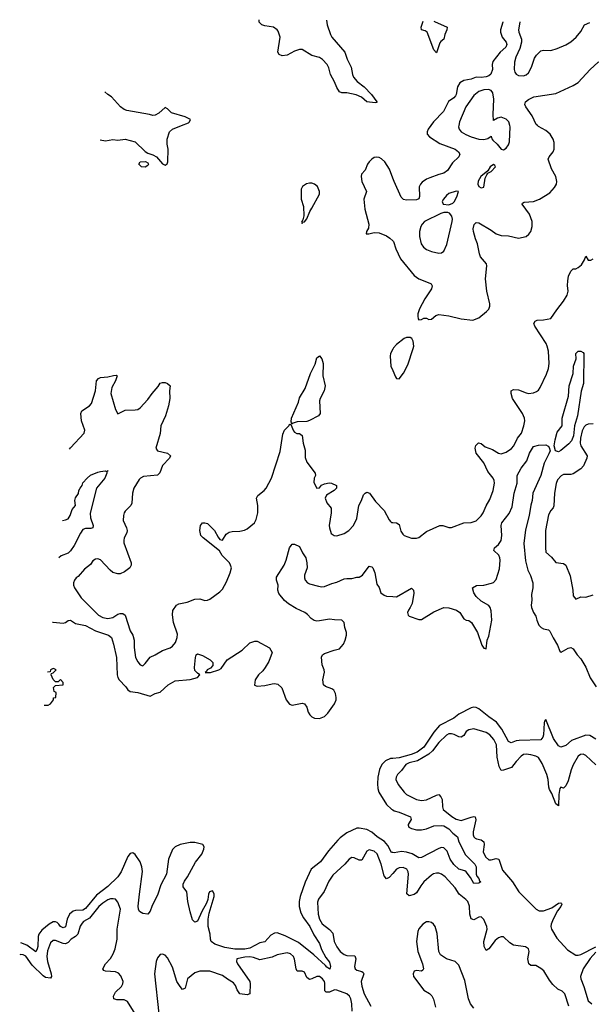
# Model space of a CAD drawing. Header units: inches. Extents: x 2001573 to 2220545, y 644482 to 846830.
# Tile 308 of 656: x 2027001 to 2031595, y 762946 to 770850. Entities that reach past the tile are written whole.
import ezdxf

# ---------------------------------------------------------------- set-up
doc = ezdxf.new("R2010")
doc.units = ezdxf.units.IN
doc.header["$MEASUREMENT"] = 0
for name, color, linetype in [('C0726', 7, 'Continuous'), ('C0727', 7, 'Continuous'), ('C0736', 7, 'Continuous'), ('C0737', 7, 'Continuous')]:
    doc.layers.add(name, color=color, linetype=linetype)

msp = doc.modelspace()

# ---------------------------------------------------------------- linework, layer by layer
at = {"layer": 'C0726', "color": 5}
for points, elevation in [([(2027646.9, 769886.1), (2027690, 769877.7), (2027748.5, 769888.5), (2027790, 769882.3), (2027850, 769891.4), (2027930, 769869.8), (2028010, 769792), (2028030, 769778.5), (2028070, 769766.6), (2028101.6, 769750), (2028150, 769692.3), (2028170, 769681.2), (2028187.3, 769692.7), (2028192, 769708), (2028195.2, 769810), (2028186.2, 769850), (2028186, 769890), (2028204.2, 769950), (2028229.3, 769970.7), (2028300.3, 770000)], 280), ([(2030000, 769578.7), (2029972.7, 769650), (2029935.7, 769710), (2029910, 769733.8), (2029890, 769744.8), (2029870, 769747.3), (2029850, 769742.9), (2029830.3, 769730), (2029808.8, 769710), (2029795.6, 769690), (2029778, 769642), (2029747.7, 769610), (2029745.5, 769590), (2029750.3, 769550), (2029788.9, 769470), (2029767.4, 769410), (2029776, 769330), (2029806.4, 769210), (2029803.4, 769176.6), (2029788, 769150), (2029786, 769130), (2029806, 769130), (2029850, 769141.3), (2029890, 769140.3), (2029950, 769114.4), (2029976.9, 769096.9), (2030000, 769074.4)], 320), ([(2030000, 768206.2), (2029980.8, 768170), (2029977.6, 768150), (2029984.4, 768070), (2030000, 768033.9)], 320), ([(2027401.9, 767403.5), (2027410, 767414), (2027519.3, 767530), (2027526, 767554), (2027497.6, 767630), (2027491.8, 767690), (2027500.9, 767710), (2027561.6, 767750), (2027578.3, 767770), (2027609.8, 767870), (2027619.5, 767950), (2027634, 767970), (2027650, 767977.1), (2027710, 767982.3), (2027754.4, 767994.4), (2027775.5, 767995.5), (2027784.7, 767990), (2027770.5, 767950.5), (2027742, 767898), (2027734.7, 767850), (2027770, 767721), (2027790, 767686.8), (2027850, 767714.9), (2027930, 767717.1), (2027950, 767721.6), (2027970, 767734.4), (2028030, 767802), (2028065.1, 767850), (2028114.2, 767905.8), (2028130, 767931), (2028150, 767938.3), (2028170, 767936.8), (2028190.2, 767930), (2028210, 767910.2), (2028205.2, 767870), (2028207.1, 767810), (2028197.7, 767750), (2028173.2, 767670), (2028135.5, 767590), (2028131.2, 767528.8), (2028094.4, 767410), (2028108.2, 767388.2), (2028190, 767370.2), (2028214, 767350), (2028205.7, 767330), (2028147.7, 767270), (2028127, 767213), (2028110, 767194.7), (2027997.4, 767182.6), (2027973.4, 767170), (2027962.2, 767157.8), (2027918.3, 767090), (2027909.1, 767050), (2027903.2, 766970), (2027895.6, 766950), (2027850, 766904.5), (2027840.3, 766890), (2027835.3, 766870), (2027834, 766830), (2027860.2, 766770), (2027864.7, 766750), (2027862.7, 766730), (2027840.9, 766690), (2027836.9, 766670), (2027839, 766650), (2027896.9, 766490), (2027898, 766470), (2027886.4, 766450), (2027842.9, 766417.1), (2027810, 766402.3), (2027790, 766401), (2027750, 766412.8), (2027727.6, 766430), (2027650, 766514.2), (2027630, 766521.2), (2027610, 766518.8), (2027590, 766504.8), (2027570, 766477.7), (2027521.8, 766438.2), (2027470, 766380.9), (2027454.8, 766370), (2027440.7, 766350), (2027434, 766330), (2027433.4, 766310), (2027440.5, 766290), (2027496.5, 766210), (2027634.4, 766070), (2027670, 766050.8), (2027710, 766042.1), (2027749.9, 766050.1), (2027790, 766077.6), (2027810, 766084.2), (2027830, 766082.7), (2027848.6, 766068.6), (2027890, 765943.8), (2027910.2, 765910), (2027922, 765870), (2027920.7, 765810), (2027932.9, 765730), (2027950, 765694.9), (2027970, 765670.5), (2027990, 765663.1), (2028010, 765680.5), (2028050, 765733), (2028090, 765750.4), (2028150, 765784.9), (2028210, 765806.4), (2028230, 765821.6), (2028252.6, 765850), (2028267.1, 765890), (2028270, 765918), (2028236.3, 766010), (2028228.5, 766071.5), (2028233, 766107), (2028262.7, 766150), (2028279.6, 766160.4), (2028346.3, 766173.7), (2028410, 766199.1), (2028450, 766200.7), (2028490, 766186.8), (2028510, 766190.8), (2028530, 766198.8), (2028570, 766226.8), (2028610, 766257.3), (2028630, 766278.8), (2028663.3, 766336.7), (2028694, 766410), (2028702.4, 766450), (2028696.3, 766470), (2028686, 766490), (2028628.2, 766550), (2028606.7, 766586.7), (2028475.1, 766690), (2028456.2, 766710), (2028449.6, 766750), (2028455.6, 766790), (2028470, 766812.2), (2028490, 766812), (2028510, 766805.5), (2028566.8, 766750), (2028595.2, 766695.2), (2028610, 766676), (2028630, 766670.7), (2028661.2, 766718.8), (2028683.8, 766736.2), (2028710, 766742), (2028770, 766744.2), (2028806.9, 766753.1), (2028830, 766763.8), (2028888.5, 766811.5), (2028901.7, 766838.3), (2028914, 766890), (2028914, 766950), (2028905.1, 767010), (2028916.3, 767030), (2028965.6, 767070), (2028982.4, 767090), (2029024.8, 767170), (2029095.2, 767384.8), (2029116.9, 767523.1), (2029130, 767554.8), (2029166.8, 767593.2), (2029170, 767602), (2029179.6, 767599.6), (2029200.3, 767550), (2029210, 767538.4), (2029229.3, 767529.3), (2029250, 767529.4), (2029271.1, 767511.1), (2029278.2, 767450), (2029294.1, 767394.1), (2029296.2, 767336.2), (2029310, 767298.3), (2029375.6, 767210), (2029378, 767190), (2029367.5, 767170), (2029365.4, 767134.6), (2029390, 767090.4), (2029410, 767092.7), (2029427.7, 767112.3), (2029450, 767124.9), (2029487.4, 767132.6), (2029506, 767130), (2029546, 767110), (2029546, 767090), (2029527.3, 767070), (2029465.8, 767034.2), (2029457, 767010), (2029470.3, 766970.3), (2029503.1, 766930), (2029504.2, 766890), (2029488.8, 766790), (2029490.4, 766770), (2029505.1, 766725.1), (2029528.6, 766708.6), (2029550, 766706), (2029610, 766724.4), (2029647.3, 766750), (2029683, 766790), (2029710, 766846.8), (2029726.3, 766950), (2029747.9, 766990), (2029764.8, 767035.2), (2029776.2, 767050), (2029790, 767057.3), (2029811.7, 767050), (2029861.5, 766981.5), (2029931.1, 766911.1), (2029970, 766836.3), (2029982.2, 766822.2), (2029990, 766814.9), (2030000, 766813.8)], 280), ([(2027345.4, 766830.8), (2027370, 766834), (2027390, 766842.4), (2027406.2, 766870), (2027422.8, 766917.2), (2027449.6, 766950), (2027445.1, 766990), (2027450, 767011), (2027472.9, 767047.1), (2027476, 767070), (2027486, 767090), (2027503.7, 767110), (2027510, 767131), (2027542.7, 767170), (2027570, 767194.4), (2027630, 767217.1), (2027650, 767223.8), (2027687.3, 767227.3), (2027698, 767222), (2027711, 767231), (2027700.7, 767219.3), (2027702, 767210), (2027684.6, 767170), (2027619.7, 767090), (2027568.5, 766888.5), (2027570.2, 766850), (2027592.9, 766790), (2027588.2, 766771.8), (2027574.2, 766765.8), (2027530, 766765.3), (2027510, 766756.8), (2027491.1, 766728.9), (2027439.8, 766630), (2027410, 766585.6), (2027390, 766566.2), (2027334.4, 766545.6), (2027315.8, 766531)], 260), ([(2027264.7, 766013.1), (2027270, 766013.7), (2027350, 766005.2), (2027370, 766011.6), (2027390, 766026.3), (2027410, 766030.2), (2027450, 766002.8), (2027530, 765987.8), (2027610, 765945.1), (2027714.4, 765910), (2027740.2, 765890), (2027756.1, 765836.1), (2027778.7, 765730), (2027785, 765590), (2027789.5, 765569.5), (2027800.7, 765550), (2027854.2, 765494.2), (2027870.3, 765470), (2027890, 765455.8), (2027950, 765449.1), (2028050, 765420.5), (2028090, 765440.5), (2028130, 765450.6), (2028193.6, 765510), (2028250, 765542.7), (2028370, 765554), (2028429.3, 765570), (2028449.3, 765590), (2028430, 765602.9), (2028410, 765625.6), (2028405.3, 765650), (2028412.8, 765730), (2028419.7, 765750), (2028430, 765758.3), (2028470, 765747.2), (2028531.6, 765711.6), (2028553.1, 765690), (2028553.1, 765666.9), (2028535.9, 765644.1), (2028507.3, 765630), (2028502.8, 765617.2), (2028492, 765610), (2028534, 765610), (2028601.2, 765630), (2028619.4, 765640.6), (2028669, 765710), (2028789, 765790), (2028850, 765846.8), (2028890, 765861), (2028910, 765861), (2029007.9, 765807.9), (2029030.7, 765770), (2029002.5, 765697.5), (2028974.8, 765650), (2028956.4, 765623.6), (2028921, 765590), (2028894.8, 765550), (2028888.5, 765508.5), (2028910, 765500.7), (2028970, 765504), (2029030, 765519.1), (2029050, 765520.7), (2029075.2, 765515.2), (2029107.5, 765487.5), (2029142.8, 765390), (2029170, 765356), (2029190, 765347.7), (2029270, 765362), (2029290, 765357), (2029310, 765330.7), (2029320.2, 765290), (2029332.3, 765270), (2029350, 765254), (2029370, 765244.1), (2029410, 765240.8), (2029450, 765257.5), (2029477, 765283), (2029530, 765357), (2029544, 765390), (2029544.8, 765410), (2029539.7, 765439.7), (2029526.4, 765466.4), (2029510, 765478.7), (2029458, 765498), (2029444, 765510), (2029438, 765550), (2029452, 765612), (2029449.3, 765630), (2029432.7, 765670), (2029426.3, 765733.7), (2029435.3, 765750), (2029450, 765761), (2029528, 765790), (2029570, 765800.5), (2029585.6, 765814.4), (2029602.8, 765837.2), (2029616.9, 765870), (2029627.3, 765910), (2029627.6, 765930), (2029614, 765970), (2029608.5, 766010), (2029590, 766029.7), (2029530, 766031.6), (2029490, 766038.5), (2029410, 766024), (2029390, 766022.8), (2029368.1, 766028.1), (2029343.6, 766043.6), (2029315.2, 766075.2), (2029292.3, 766092.3), (2029222.9, 766122.9), (2029160.9, 766160.9), (2029128.5, 766188.5), (2029084.5, 766244.5), (2029076.4, 766270), (2029077.4, 766310), (2029066.3, 766350), (2029066, 766374), (2029127.9, 766472.1), (2029143.1, 766510), (2029170, 766611), (2029182.7, 766630), (2029190, 766638.8), (2029210, 766641), (2029250, 766622), (2029274.9, 766570), (2029300.4, 766530), (2029308.4, 766490), (2029310.3, 766450), (2029289.2, 766390.8), (2029289.2, 766370), (2029296.5, 766350), (2029313, 766330), (2029330, 766321.5), (2029402, 766302), (2029430, 766297.4), (2029450, 766299.5), (2029510, 766324.9), (2029550, 766334), (2029610, 766360.5), (2029630, 766364.9), (2029670, 766364), (2029710, 766374), (2029730, 766374), (2029755.1, 766390), (2029810, 766464), (2029830, 766458), (2029839.1, 766450), (2029855.3, 766410), (2029870, 766318), (2029890, 766292), (2029903.8, 766250), (2029930, 766230.5), (2029950, 766223), (2030000, 766219.5)], 260), ([(2027198.9, 765346.7), (2027210, 765346), (2027230, 765348), (2027250, 765358), (2027272, 765390), (2027274, 765406), (2027292, 765410), (2027294, 765450), (2027278, 765458), (2027274, 765490), (2027290, 765506), (2027352, 765510), (2027352, 765530), (2027330, 765552), (2027310, 765534), (2027290, 765534), (2027270, 765554), (2027254, 765590), (2027258, 765602), (2027270, 765606), (2027294, 765630), (2027279.6, 765639.6), (2027270, 765642), (2027250, 765632), (2027246, 765614), (2027225.2, 765612.8)], 240), ([(2030000, 764919.7), (2029982.1, 764917.9), (2029940.1, 764899.9), (2029911.8, 764870), (2029891.7, 764830), (2029879.8, 764770), (2029875.3, 764715.3), (2029878.6, 764678.6), (2029888.6, 764650), (2029950, 764550.2), (2029990, 764512.8), (2030000, 764506.5)], 260), ([(2030000, 764163.9), (2029990, 764165.1), (2029960, 764220), (2029932.6, 764252.6), (2029874.8, 764290), (2029830, 764328.1), (2029790, 764348.7), (2029730, 764360.5), (2029710, 764359.7), (2029630, 764322.4), (2029576.6, 764283.4), (2029557.2, 764262.8), (2029483.4, 764176.6), (2029419, 764090), (2029344.2, 764030), (2029294.3, 763925.7), (2029255.6, 763810), (2029246.5, 763770), (2029246.7, 763730), (2029260.1, 763680.1), (2029281, 763641), (2029332.2, 763570), (2029364.6, 763504.6), (2029410, 763434), (2029426.7, 763386.7), (2029461.5, 763321.5), (2029490, 763283), (2029499.5, 763250), (2029493.2, 763226.8), (2029470, 763242.6), (2029458.5, 763258.5), (2029363.8, 763343.8), (2029242.2, 763442.2), (2029135.9, 763495.9), (2029070, 763519.3), (2029050, 763517.1), (2029019.8, 763500.2), (2028970, 763447.6), (2028930, 763438), (2028850, 763397.5), (2028810, 763388.7), (2028730, 763389.2), (2028650, 763402.3), (2028569.1, 763429.1), (2028540.5, 763450), (2028534.5, 763470), (2028531.7, 763510), (2028516.5, 763570), (2028515.9, 763630), (2028523.2, 763676.8), (2028565.4, 763810), (2028563.5, 763830), (2028553.4, 763853.4), (2028550, 763858), (2028526.7, 763850), (2028518, 763830), (2028512.1, 763787.9), (2028502, 763758), (2028464, 763690), (2028430, 763614), (2028410, 763605.2), (2028390, 763624), (2028370, 763689), (2028353.6, 763770), (2028345.4, 763850), (2028315.6, 763890), (2028315.1, 763910), (2028324.6, 763935.4), (2028349.7, 763970), (2028414.4, 764085.6), (2028464.2, 764150), (2028482.4, 764190), (2028483.6, 764210), (2028472.3, 764230), (2028410, 764243.5), (2028370, 764244), (2028290, 764229.7), (2028250, 764210.9), (2028230, 764189.5), (2028198, 764110), (2028180.7, 763990), (2028135.7, 763904.3), (2028110.2, 763830), (2028062, 763730), (2028050, 763692.7), (2028030.9, 763669.1), (2027990, 763673.7), (2027964.4, 763690), (2027956, 763710), (2027953.8, 763733.8), (2027962.8, 763830), (2027989.1, 764010.9), (2027983.9, 764050), (2027970, 764089.7), (2027930, 764149.7), (2027910, 764161.7), (2027890, 764155.6), (2027870, 764131.1), (2027817.9, 764010), (2027790.7, 763970), (2027710, 763892.4), (2027619.2, 763820.8), (2027530, 763714), (2027510, 763702.1), (2027450, 763698.3), (2027430, 763692.5), (2027402.5, 763670), (2027382.3, 763630), (2027370, 763567.9), (2027350, 763559), (2027330, 763570.8), (2027317, 763590), (2027301.9, 763601.9), (2027290, 763608.4), (2027270, 763607.7), (2027237.5, 763590), (2027179.5, 763540.5), (2027156.1, 763510), (2027150.1, 763490), (2027146.7, 763410), (2027143, 763390), (2027130, 763365.7), (2027059.2, 763419.2), (2027010.8, 763440.2)], 260), ([(2030000, 763996.9), (2029970, 763963.9), (2029950, 763953.6), (2029930, 763977.4), (2029907.4, 764070), (2029872.6, 764152.6), (2029850, 764174.4), (2029810, 764186.8), (2029790, 764174.5), (2029750, 764104), (2029730, 764102.4), (2029690, 764122.4), (2029670, 764125.1), (2029650, 764112.2), (2029614.4, 764070), (2029517.6, 763982.4), (2029484.8, 763935.2), (2029449.1, 763850.9), (2029401.4, 763790), (2029394.7, 763765.3), (2029399.5, 763670), (2029410.1, 763630), (2029431.7, 763591.7), (2029490, 763546.5), (2029517.2, 763517.1), (2029528.5, 763450), (2029550, 763406), (2029576.5, 763370), (2029610, 763345.1), (2029630, 763337), (2029693.6, 763333.6), (2029701.4, 763310), (2029690.9, 763250), (2029695.9, 763230), (2029710, 763218.6), (2029750, 763208.1), (2029761, 763201), (2029767.2, 763190), (2029746.1, 763130), (2029750, 763090.5), (2029770, 763028.7), (2029822.8, 762930)], 280), ([(2027928.6, 762870), (2027868.9, 762968.9), (2027841.4, 762981.4), (2027783, 762983), (2027758, 762990), (2027755.4, 763010), (2027770, 763042.4), (2027818.3, 763090), (2027830.8, 763110), (2027832.7, 763130), (2027813.4, 763173.4), (2027795, 763195), (2027770, 763207.7), (2027691.8, 763211.8), (2027677.2, 763217.2), (2027669.8, 763229.8), (2027690.8, 763270), (2027730, 763312.8), (2027753, 763350), (2027767.6, 763390), (2027783.9, 763470), (2027784.8, 763550), (2027811.4, 763710), (2027790, 763766.6), (2027770, 763789.5), (2027753.6, 763793.6), (2027730, 763792), (2027710, 763783.5), (2027670, 763758.9), (2027637.1, 763730), (2027562.4, 763637.6), (2027514.7, 763610), (2027502.3, 763597.7), (2027486.6, 763573.4), (2027469.1, 763510), (2027450.4, 763489.6), (2027416, 763470), (2027390, 763442.1), (2027370, 763432.1), (2027350, 763432.7), (2027290, 763459.3), (2027270, 763456.8), (2027250, 763440.4), (2027225.3, 763374.7), (2027219.4, 763330), (2027225.6, 763290), (2027253.3, 763190), (2027255.7, 763170), (2027250, 763156.4), (2027210, 763161.3), (2027190, 763173.1), (2027101, 763261), (2027051.1, 763331.1), (2027030, 763342.8), (2027010, 763344.7), (2027001.2, 763343)], 280), ([(2029672.8, 762890), (2029670.7, 762950), (2029662, 762990), (2029651.9, 763010), (2029630, 763030.7), (2029550, 763059.2), (2029530, 763060.8), (2029490, 763044.5), (2029463.6, 763043.6), (2029454.6, 763054.6), (2029454.3, 763114.3), (2029449.9, 763130), (2029435.2, 763150), (2029410, 763168), (2029390, 763168.8), (2029350, 763149.4), (2029330, 763145.8), (2029310, 763160.3), (2029290, 763204.8), (2029270, 763211.7), (2029230, 763212.6), (2029222.1, 763230), (2029209.4, 763309.4), (2029200.6, 763330), (2029178.7, 763350), (2029150, 763359.6), (2029070, 763341.7), (2029030, 763323.2), (2028930, 763302.3), (2028880.7, 763320.7), (2028850, 763325.6), (2028810, 763324.1), (2028745.8, 763310), (2028743, 763290), (2028751, 763270), (2028850.1, 763130), (2028854.2, 763110), (2028850.2, 763029.8), (2028830, 763022.4), (2028769.8, 763029.8), (2028750, 763060.9), (2028736.5, 763096.5), (2028719, 763119), (2028670, 763147.1), (2028630, 763177.7), (2028530, 763211.9), (2028450, 763212.2), (2028410, 763197.7), (2028350.2, 763149.8), (2028330, 763075.6), (2028310, 763065.4), (2028290, 763088.3), (2028264.8, 763130), (2028230, 763242.7), (2028190, 763319.3), (2028170, 763339.3), (2028150, 763349.3), (2028130, 763345.2), (2028110, 763319.3), (2028098.7, 763290), (2028083.6, 763190), (2028120.2, 762870)], 280)]:
    msp.add_lwpolyline(points, dxfattribs=dict(at, elevation=elevation))
for points, elevation in [([(2028010, 769665.5), (2027979.6, 769670), (2027957.7, 769690), (2027970, 769708.4), (2028011.3, 769711.3), (2028030, 769700.5), (2028035.2, 769690), (2028030, 769679.5)], 280), ([(2029330, 769538.5), (2029307.1, 769532.9), (2029273.4, 769510), (2029264.4, 769490), (2029263.6, 769410), (2029282.4, 769350), (2029284, 769276), (2029276, 769244), (2029265.4, 769225.4), (2029270, 769214), (2029275.3, 769224.7), (2029290, 769226.8), (2029310, 769252), (2029332, 769310), (2029350, 769336), (2029409.6, 769450), (2029411.5, 769470), (2029393.6, 769510), (2029370, 769529.6), (2029350, 769537.3)], 320), ([(2029182, 767602), (2029187.3, 767612.7), (2029182, 767622), (2029185.6, 767650), (2029241.1, 767778.9), (2029250, 767814.8), (2029294.7, 767890), (2029338, 768010), (2029374.6, 768085.4), (2029390, 768134.8), (2029410, 768151.3), (2029430, 768126.8), (2029439.1, 768090), (2029438.6, 767990), (2029454.9, 767910), (2029447.4, 767870), (2029415.4, 767810), (2029409.3, 767790), (2029416.5, 767690), (2029402.7, 767670), (2029330, 767631.2), (2029310, 767624.9), (2029230, 767621.1), (2029190.7, 767609.3), (2029190, 767606)], 280)]:
    msp.add_lwpolyline(points, close=True, dxfattribs=dict(at, elevation=elevation))
at = {"layer": 'C0727', "color": 5, "elevation": 280}
for points in [[(2029467.8, 770845.6), (2029473.4, 770810), (2029499.4, 770730), (2029510.2, 770710), (2029614.8, 770590), (2029633.5, 770533.5), (2029663.9, 770470), (2029675.4, 770410), (2029683.8, 770390), (2029712.7, 770352.7), (2029770.4, 770310), (2029828.2, 770250), (2029872.2, 770190), (2029870, 770185.2), (2029857, 770183), (2029790, 770189.9), (2029746.9, 770226.9), (2029706.2, 770246.2), (2029630, 770261.7), (2029590, 770262.5), (2029570, 770269.7), (2029550, 770304.7), (2029532.2, 770352.2), (2029499, 770410), (2029484.6, 770464.6), (2029472.2, 770490), (2029435.1, 770530), (2029410, 770546.6), (2029350, 770562.7), (2029270, 770612), (2029250, 770611.8), (2029210, 770598), (2029150, 770564.3), (2029110, 770560.6), (2029086.4, 770570), (2029075.7, 770590), (2029094.7, 770710), (2029077.7, 770757.7), (2029069.5, 770770), (2029040.9, 770790), (2028970, 770801.1), (2028948, 770810), (2028926.6, 770830), (2028924.8, 770850), (2028924.9, 770850.2)], [(2028300.3, 770000), (2028356.7, 770023.3), (2028366.8, 770030), (2028373, 770050), (2028331.3, 770070), (2028221.8, 770101.8), (2028190, 770134), (2028170, 770144.9), (2028119.4, 770100.6), (2028090, 770084.2), (2028070, 770080.4), (2028044.7, 770090), (2027862.1, 770122.1), (2027840.5, 770130), (2027812.7, 770150), (2027740.4, 770230), (2027709, 770249), (2027684.8, 770270.1)]]:
    msp.add_lwpolyline(points, dxfattribs=at)
at = {"layer": 'C0736', "color": 5}
for points, elevation in [([(2030000, 769074.4), (2030004.5, 769070), (2030024.4, 769010), (2030062, 768930), (2030170, 768795.3), (2030210, 768769.1), (2030296, 768736), (2030308.4, 768728.4), (2030314.8, 768714.8), (2030310.7, 768689.3), (2030256.1, 768610), (2030213, 768530), (2030201.6, 768490), (2030200.7, 768470), (2030202.8, 768450), (2030210, 768441), (2030230, 768444), (2030250, 768454.8), (2030270, 768454.8), (2030290, 768442.8), (2030310, 768445.3), (2030345.8, 768474.2), (2030370, 768483.6), (2030450, 768471.7), (2030550, 768448), (2030642, 768438), (2030690, 768456), (2030752.6, 768507.4), (2030770, 768527.3), (2030778.9, 768550), (2030779.8, 768570), (2030754.8, 768670), (2030744.8, 768770), (2030755.5, 768875.5), (2030752.6, 768890), (2030705.5, 768945.5), (2030695.3, 768970), (2030679.3, 769050), (2030663.2, 769090), (2030648, 769150), (2030645.3, 769170), (2030654, 769206), (2030670, 769221.1), (2030690, 769219), (2030790, 769160.2), (2030830, 769131.4), (2030870, 769117.6), (2030930, 769116), (2031010, 769097), (2031070, 769110.4), (2031091.8, 769128.2), (2031108.9, 769151.1), (2031119.2, 769190), (2031118.4, 769230), (2031097.7, 769290), (2031038.7, 769370), (2031042, 769378), (2031054.5, 769385.5), (2031130, 769391.6), (2031179.5, 769410), (2031260.3, 769459.7), (2031298, 769502), (2031315.1, 769530), (2031316.8, 769550), (2031308.7, 769590), (2031273.8, 769653.8), (2031248.8, 769730), (2031254.8, 769750), (2031287.8, 769790), (2031295.8, 769810), (2031295.6, 769864.4), (2031288.4, 769890), (2031264, 769930), (2031230, 769961.5), (2031170, 769993.3), (2031162.9, 770000)], 320), ([(2030305.7, 770000), (2030284.4, 769970), (2030276.3, 769950), (2030274.8, 769930), (2030294.8, 769910), (2030377.4, 769857.4), (2030499.5, 769810), (2030526.7, 769790), (2030537.3, 769770), (2030531.4, 769750), (2030479.3, 769700.7), (2030439.5, 769640.5), (2030410, 769617.8), (2030370, 769608.7), (2030298.3, 769581.7), (2030270, 769569.7), (2030235.1, 769544.9), (2030222.6, 769530), (2030212.6, 769507.4), (2030215, 769430), (2030209.1, 769410.9), (2030190, 769404.8), (2030110, 769400.2), (2030085.7, 769405.7), (2030066.1, 769426.1), (2030011, 769550), (2030000, 769578.7)], 320), ([(2030529.6, 770000), (2030527.3, 769990), (2030532.7, 769970), (2030548.9, 769950), (2030587.3, 769927.3), (2030630, 769908.7), (2030690, 769891.2), (2030732.4, 769887.6), (2030763.2, 769896.8), (2030790, 769914), (2030794.6, 769894.6), (2030802.8, 769882.8), (2030839.3, 769850), (2030870, 769811), (2030890, 769804.7), (2030910, 769818.8), (2030930, 769846.8), (2030937.4, 769870), (2030943.1, 769990), (2030940.1, 770000)], 340), ([(2030000, 766813.8), (2030030.3, 766810.3), (2030050, 766797.3), (2030064.6, 766744.6), (2030079, 766719), (2030090, 766708.4), (2030150, 766688), (2030190, 766688), (2030210, 766694), (2030270, 766742), (2030378, 766790), (2030402, 766790), (2030450, 766772.7), (2030470, 766772.4), (2030570, 766812), (2030630, 766814.6), (2030670, 766827.9), (2030710, 766866), (2030726.2, 766890), (2030750, 766948.7), (2030780.6, 766999.4), (2030806.3, 767070), (2030816, 767130), (2030814.5, 767150), (2030805.7, 767170), (2030762.4, 767222.4), (2030731.8, 767291.8), (2030668.7, 767370), (2030660.3, 767410), (2030667.5, 767432.5), (2030687.5, 767452.5), (2030710, 767447.7), (2030742.3, 767422.3), (2030800, 767400), (2030850, 767370.2), (2030870, 767365.4), (2030910, 767377.1), (2030953.4, 767406.6), (2030973.2, 767430), (2031001.7, 767490), (2031033.6, 767530), (2031052.5, 767590), (2031059.3, 767630), (2031057.8, 767650), (2031043.1, 767690), (2030962, 767810), (2030949.8, 767850), (2030949.7, 767870.3), (2030970, 767880.3), (2031010, 767877.5), (2031070, 767853.4), (2031090, 767850.2), (2031130, 767855), (2031155.2, 767864.8), (2031170, 767876.5), (2031183.5, 767896.5), (2031235.2, 768004.8), (2031250.8, 768049.2), (2031257, 768090), (2031249.8, 768190), (2031239.3, 768230), (2031231.4, 768250), (2031141, 768390), (2031133.5, 768410), (2031143, 768430), (2031160.9, 768439.1), (2031210, 768439.4), (2031270, 768450.2), (2031318.1, 768521.9), (2031371.1, 768590), (2031400.9, 768639.1), (2031408.6, 768670), (2031403.8, 768716.2), (2031405.8, 768754.2), (2031412, 768790), (2031429.1, 768830.9), (2031450, 768848.8), (2031470, 768850.3), (2031490, 768861.1), (2031516.8, 768883.2), (2031538.9, 768921.1), (2031550, 768950.5), (2031570, 768920.7), (2031590, 768920.4), (2031610, 768931.6)], 280), ([(2030000, 768033.9), (2030022.3, 767982.3), (2030030, 767970.8), (2030050, 767967.3), (2030086.5, 768013.5), (2030119.9, 768080.1), (2030163, 768210), (2030168, 768230), (2030162.4, 768270), (2030151.5, 768291.5), (2030138.7, 768298.7), (2030110, 768299.6), (2030090, 768291.5), (2030030, 768243.1), (2030004.8, 768215.2), (2030000, 768206.2)], 320), ([(2031610, 767606.7), (2031570, 767604.2), (2031550, 767595.7), (2031537.3, 767582.7), (2031520.3, 767550), (2031508.3, 767490), (2031506.4, 767450), (2031510.1, 767430.1), (2031560.6, 767350), (2031559.5, 767330), (2031532.4, 767267.6), (2031510, 767245.4), (2031450, 767205), (2031430, 767200.3), (2031370, 767198.5), (2031352, 767188), (2031324.2, 767155.8), (2031312.2, 767127.8), (2031299.8, 767050), (2031293.8, 766946.2), (2031288.5, 766931.5), (2031269, 766910), (2031250, 766874.8), (2031226.4, 766750), (2031225.6, 766610), (2031230, 766576.4), (2031275.9, 766535.9), (2031310, 766491.8), (2031370, 766483.6), (2031390.2, 766470.2), (2031424.5, 766384.5), (2031446.7, 766270), (2031450, 766226), (2031470, 766199.1), (2031510, 766217.1), (2031550, 766214.9), (2031610, 766232.7)], 280), ([(2030000, 766219.5), (2030030, 766217.3), (2030150, 766286), (2030166, 766270), (2030167.5, 766247.5), (2030155.6, 766164.4), (2030140.4, 766130), (2030124.4, 766110), (2030118.4, 766090), (2030122.4, 766070), (2030130, 766062.4), (2030210, 766033.7), (2030230, 766036), (2030330, 766097.4), (2030410, 766132), (2030450, 766129.1), (2030510.2, 766110.2), (2030539.5, 766090), (2030570, 766040.5), (2030590, 766030.4), (2030610, 766026.7), (2030631.1, 766011.1), (2030681.3, 765930), (2030715.5, 765830), (2030730, 765804.9), (2030750, 765798.8), (2030758, 765870), (2030770, 765902), (2030796.5, 766030), (2030790, 766105.2), (2030782.3, 766130), (2030770, 766146.3), (2030710, 766182.4), (2030670, 766220.9), (2030649.7, 766250), (2030639.3, 766290), (2030671.2, 766308.8), (2030730, 766310.3), (2030794, 766326), (2030810, 766333.1), (2030830, 766356.4), (2030857.3, 766442.7), (2030863, 766510), (2030860.5, 766530), (2030850.9, 766550.9), (2030811.3, 766590), (2030817.4, 766610), (2030850, 766637.7), (2030870, 766670.5), (2030876.7, 766710), (2030870.6, 766790), (2030876.2, 766810), (2030934.5, 766885.5), (2030959.4, 766940.6), (2030973.5, 767050), (2030998.2, 767130), (2030998.7, 767190), (2031031.7, 767250), (2031077.3, 767310), (2031099.3, 767370), (2031130, 767423.7), (2031170, 767435.8), (2031230, 767436.6), (2031247.3, 767427.3), (2031256.1, 767416.1), (2031263.2, 767390), (2031254.6, 767365.4), (2031214.8, 767290), (2031188.6, 767190), (2031123.9, 767050), (2031120.7, 766990), (2031108.1, 766951.9), (2031096.1, 766870), (2031065.5, 766754.6), (2031053.6, 766646.4), (2031066.2, 766506.2), (2031085.2, 766430), (2031107, 766387), (2031123.5, 766330), (2031123.8, 766290), (2031115.1, 766235.1), (2031117, 766190), (2031110.6, 766150), (2031113.4, 766130), (2031130, 766091.3), (2031150, 766062), (2031156.3, 766030), (2031172.7, 765990), (2031190.6, 765970), (2031210, 765960.9), (2031250, 765952.2), (2031261.5, 765941.5), (2031287, 765887), (2031323.8, 765830), (2031340.7, 765780.7), (2031352, 765772), (2031410, 765804.9), (2031430, 765810.6), (2031450, 765800.7), (2031481.7, 765750), (2031510, 765719.7), (2031550, 765652.9), (2031586.4, 765566.4), (2031633.6, 765493.6)], 260), ([(2031630, 765075), (2031583.1, 765103.1), (2031550, 765107.4), (2031436, 765064), (2031390, 765022.4), (2031350, 765009.5), (2031330, 765021.6), (2031290, 765079.7), (2031230, 765232.3), (2031219.9, 765220.1), (2031215.6, 765204.4), (2031211.3, 765108.7), (2031206.2, 765090), (2031190.1, 765069.9), (2031015.7, 765064.3), (2030990, 765060.2), (2030950, 765046), (2030930, 765056.3), (2030875.2, 765155.2), (2030831.9, 765211.9), (2030770, 765252.7), (2030690, 765317.5), (2030670, 765328.6), (2030650, 765331.5), (2030630, 765325.8), (2030530, 765276.1), (2030490, 765242.8), (2030375.7, 765184.3), (2030329.1, 765130.9), (2030250.1, 765010), (2030195.1, 764970), (2030147.4, 764950), (2030050, 764924.7), (2030000, 764919.7)], 260), ([(2031630, 764869.1), (2031550, 764942), (2031530, 764953.3), (2031506.7, 764950), (2031490, 764936.9), (2031450, 764867.2), (2031432.9, 764827.1), (2031410, 764741), (2031390, 764699.1), (2031370, 764682), (2031350, 764689.5), (2031343.1, 764676.9), (2031333.4, 764630), (2031330, 764539.3), (2031310, 764554), (2031278.3, 764638.3), (2031258.8, 764670), (2031252.5, 764690), (2031249.3, 764750), (2031236.7, 764790), (2031199.9, 764879.9), (2031170, 764926), (2031150, 764938.4), (2031110, 764949.1), (2031070, 764952.7), (2031050, 764949.9), (2031030, 764937.5), (2030990, 764896), (2030954.4, 764845.6), (2030890, 764826), (2030870, 764824), (2030854.5, 764854.5), (2030839.3, 764930), (2030831.9, 765030), (2030812.4, 765072.4), (2030778.2, 765110), (2030750, 765127.3), (2030650, 765157.6), (2030610, 765149.8), (2030590, 765135.6), (2030570, 765104.8), (2030550, 765090.7), (2030530, 765091.9), (2030491.9, 765111.9), (2030470, 765117.9), (2030450, 765116.1), (2030430, 765106.2), (2030370, 765047.1), (2030319.8, 764980.2), (2030290, 764953.1), (2030198.7, 764901.3), (2030130, 764883.7), (2030103.9, 764870), (2030070, 764822.2), (2030036, 764790), (2030026.5, 764770), (2030024.9, 764750), (2030043.2, 764710), (2030090, 764647.6), (2030110.3, 764630), (2030190.1, 764590.1), (2030230, 764581.7), (2030270, 764586), (2030350, 764625.2), (2030370, 764628.9), (2030386.5, 764610), (2030395.4, 764590), (2030399, 764530), (2030404.9, 764510), (2030474, 764454), (2030510, 764432.4), (2030550, 764420.7), (2030630, 764449.4), (2030650, 764453.6), (2030660.4, 764450), (2030666.8, 764426.8), (2030645.9, 764330), (2030645.4, 764305.4), (2030650.1, 764290.1), (2030660.3, 764280.3), (2030672.9, 764272.9), (2030710, 764267.1), (2030730.5, 764250.5), (2030733.5, 764230), (2030726, 764170), (2030743.8, 764130), (2030770, 764106.4), (2030790, 764105.9), (2030830, 764115.5), (2030850.7, 764110.7), (2030882.4, 764022.4), (2030960.4, 763930), (2031013.2, 763850), (2031150.4, 763710), (2031176.3, 763696.3), (2031210, 763695.9), (2031278.7, 763721.3), (2031330, 763756.8), (2031350, 763761.1), (2031356.1, 763756.1), (2031359, 763750), (2031350.2, 763730), (2031323.1, 763696.9), (2031287, 763630), (2031272.8, 763590), (2031270.1, 763570), (2031274.6, 763550), (2031317.2, 763477.1), (2031403.2, 763383.3), (2031470, 763339), (2031490, 763339.2), (2031510, 763346.4), (2031630, 763406)], 280), ([(2030000, 764506.5), (2030010, 764500.2), (2030050, 764489.3), (2030143.1, 764450), (2030147.6, 764430), (2030123.6, 764390), (2030123.9, 764383.9), (2030127.5, 764367.5), (2030150, 764356.2), (2030190, 764346.7), (2030230, 764345.2), (2030270, 764353.7), (2030330, 764377.2), (2030390, 764381.5), (2030410, 764377.7), (2030450, 764353.9), (2030480.8, 764320.8), (2030519.4, 764290), (2030529.1, 764249.1), (2030584.5, 764144.5), (2030659.5, 764070), (2030670.3, 764049.6), (2030670.4, 763990), (2030674.4, 763974.4), (2030690, 763956), (2030696.7, 763936.7), (2030706, 763930), (2030690, 763917.2), (2030650, 763915.3), (2030622.9, 763962.9), (2030588.9, 764008.9), (2030577.2, 764017.2), (2030530, 764031.2), (2030490, 764068.5), (2030461.6, 764110), (2030435.2, 764175.2), (2030410, 764202.4), (2030390, 764203.5), (2030370, 764196.9), (2030230, 764124), (2030210, 764122.7), (2030154.5, 764154.5), (2030110, 764168.3), (2030070, 764171.9), (2030010, 764162.8), (2030000, 764163.9)], 260), ([(2031414.1, 762930), (2031381.3, 763030), (2031360.3, 763050), (2031326.3, 763066.3), (2031286, 763106), (2031259.7, 763139.7), (2031214, 763214), (2031190, 763233.7), (2031150, 763256.7), (2031110, 763257.6), (2031094, 763270), (2031085.9, 763310), (2031094.3, 763370), (2031091.1, 763391.1), (2031066.9, 763406.9), (2030970, 763421.5), (2030940.3, 763440.3), (2030890, 763487.5), (2030870, 763488.2), (2030850, 763479.6), (2030822.1, 763457.9), (2030770, 763390.9), (2030750, 763378.9), (2030734.4, 763410), (2030731.8, 763450), (2030756.6, 763550), (2030755.6, 763570), (2030730, 763627.4), (2030710, 763648.7), (2030690, 763645.3), (2030650, 763623.5), (2030630, 763631.6), (2030619.9, 763670), (2030614.9, 763734.9), (2030602.3, 763770), (2030587.7, 763787.7), (2030532.9, 763830), (2030499.5, 763879.5), (2030420.4, 763970), (2030390, 763991.5), (2030370, 763998.2), (2030350, 763999.8), (2030326.8, 763993.2), (2030310, 763983.5), (2030250, 763928.6), (2030223.8, 763896.2), (2030190, 763841.8), (2030170, 763828.1), (2030130, 763817.2), (2030112.9, 763832.9), (2030127, 763990), (2030124.2, 764010), (2030112.6, 764030), (2030083.2, 764043.2), (2030050, 764042), (2030030, 764029.8), (2030000, 763996.9)], 280), ([(2030650, 762914), (2030623.4, 762950), (2030608.4, 762990), (2030577.7, 763137.7), (2030530, 763258.7), (2030499.7, 763290), (2030430, 763312), (2030383.5, 763343.5), (2030370.8, 763370.8), (2030354.8, 763514.8), (2030338.9, 763570), (2030325.6, 763590), (2030310, 763602), (2030290, 763608.4), (2030270, 763607.4), (2030240.9, 763590), (2030208.3, 763551.7), (2030201.5, 763530), (2030191.3, 763450), (2030200.2, 763370), (2030237.3, 763270), (2030245.5, 763230), (2030240.7, 763219.3), (2030230, 763212.3), (2030190, 763218), (2030170, 763211.8), (2030163.1, 763190), (2030167, 763170), (2030250, 763059.5), (2030293.4, 763033.4), (2030313.8, 763013.8), (2030327.8, 762987.8), (2030343.5, 762923.5)], 320), ([(2031630, 763364), (2031585.8, 763314.2), (2031529.3, 763230.7), (2031507.5, 763170), (2031509.3, 763150), (2031535.9, 763090), (2031570, 762972.4), (2031598.4, 762950)], 280)]:
    msp.add_lwpolyline(points, dxfattribs=dict(at, elevation=elevation))
for points, elevation in [([(2030810, 769688.7), (2030780.7, 769670), (2030762.8, 769637.2), (2030708.3, 769591.7), (2030685.8, 769554.2), (2030682, 769530), (2030691, 769510), (2030710, 769499.1), (2030730, 769506), (2030742.9, 769577.1), (2030755.1, 769604.9), (2030763.1, 769616.9), (2030790, 769631.3), (2030824, 769670), (2030820.4, 769680.4)], 340), ([(2030510, 769474.5), (2030450, 769454), (2030430, 769439.6), (2030406.4, 769410), (2030397.1, 769390), (2030404, 769370), (2030450, 769364.4), (2030482.4, 769377.6), (2030491.5, 769388.5), (2030513.1, 769426.9), (2030528, 769470)], 340), ([(2030441.3, 769301.3), (2030410, 769301.1), (2030385.5, 769294.5), (2030253.7, 769230), (2030234.9, 769210), (2030224.9, 769190), (2030214.3, 769150), (2030214.2, 769110), (2030226.8, 769050), (2030245, 769025), (2030270, 769006.5), (2030310, 768990.3), (2030370, 768977.1), (2030390, 768978), (2030410, 768990.6), (2030434.5, 769045.5), (2030476, 769230), (2030478.5, 769250), (2030473.5, 769273.5), (2030456.1, 769296.1)], 340), ([(2031330, 767381.7), (2031307.4, 767390), (2031296.9, 767430), (2031303.2, 767476.8), (2031321.4, 767538.6), (2031360.6, 767590), (2031361.5, 767650), (2031411.3, 767828.7), (2031417.4, 767910), (2031448.7, 768010), (2031451.1, 768070), (2031472.1, 768127.9), (2031471.1, 768170), (2031488, 768190), (2031510, 768190.1), (2031530, 768177.2), (2031533.4, 768170), (2031532.2, 767930), (2031513.2, 767866.8), (2031485, 767670), (2031458.5, 767590), (2031450.8, 767510), (2031435, 767470), (2031415.4, 767444.6), (2031350, 767392.7)], 260)]:
    msp.add_lwpolyline(points, close=True, dxfattribs=dict(at, elevation=elevation))
at = {"layer": 'C0737', "color": 5}
for points, elevation in [([(2030330.2, 770838.4), (2030334.8, 770834.8), (2030435.8, 770790), (2030434.6, 770770), (2030417.2, 770730), (2030410, 770694), (2030384.4, 770675.6), (2030376.2, 770663.8), (2030350, 770584.5), (2030330, 770609), (2030274.8, 770750), (2030260.2, 770760.2), (2030229.7, 770770), (2030228, 770790), (2030242.7, 770839.1)], 280), ([(2030882.6, 770833.7), (2030882.9, 770830), (2030865.7, 770770), (2030865.7, 770750), (2030879.4, 770710), (2030910.7, 770670), (2030915.6, 770650), (2030907.2, 770630), (2030861, 770590), (2030804.4, 770515.6), (2030798.9, 770490), (2030800.5, 770450), (2030788, 770412), (2030770, 770398.4), (2030750, 770392), (2030710, 770386.3), (2030670, 770388.4), (2030630, 770372.1), (2030570, 770360.7), (2030537.2, 770342.8), (2030518.2, 770310), (2030509.5, 770250), (2030502.2, 770237.8), (2030490, 770223), (2030446.6, 770193.4), (2030407.7, 770112.3), (2030327, 770030), (2030305.7, 770000)], 320), ([(2031019.9, 770832.6), (2031019.8, 770830), (2031010.2, 770770), (2031013, 770750), (2031034.1, 770694.1), (2031034.3, 770670), (2031020, 770620), (2030987.9, 770550), (2030976.3, 770510), (2030975.5, 770450), (2030979.3, 770430), (2030991.8, 770411.8), (2031010, 770403.1), (2031050, 770400.8), (2031071.4, 770408.6), (2031090, 770423.7), (2031115.3, 770470), (2031138.9, 770541.1), (2031154.3, 770565.7), (2031190, 770599.3), (2031210, 770604.4), (2031270, 770602), (2031321.5, 770618.5), (2031390, 770648.7), (2031430, 770672), (2031473.6, 770710), (2031510, 770756.3), (2031539.6, 770810), (2031582.1, 770827.8)], 340), ([(2031162.9, 770000), (2031152.3, 770010), (2031118.2, 770078.2), (2031068.3, 770150), (2031059.6, 770170), (2031067, 770190), (2031091, 770209), (2031134, 770230), (2031310, 770258.7), (2031450, 770321.6), (2031490, 770346.4), (2031585.1, 770450), (2031650, 770507.9), (2031670, 770518.5), (2031690, 770520.8), (2031730, 770513.8), (2031750, 770519.6), (2031770.6, 770550), (2031805.3, 770650), (2031841.8, 770825.6)], 320), ([(2030940.1, 770000), (2030931.1, 770030), (2030911.4, 770051.4), (2030870, 770068.2), (2030840.3, 770059.7), (2030810, 770042), (2030804.8, 770090), (2030812.5, 770212.5), (2030802.7, 770262.7), (2030790, 770280.7), (2030768.5, 770288.5), (2030730, 770286.2), (2030690, 770274), (2030650, 770242.7), (2030587.2, 770150), (2030536.5, 770030), (2030529.6, 770000)], 340)]:
    msp.add_lwpolyline(points, dxfattribs=dict(at, elevation=elevation))

doc.saveas('drawing.dxf')
